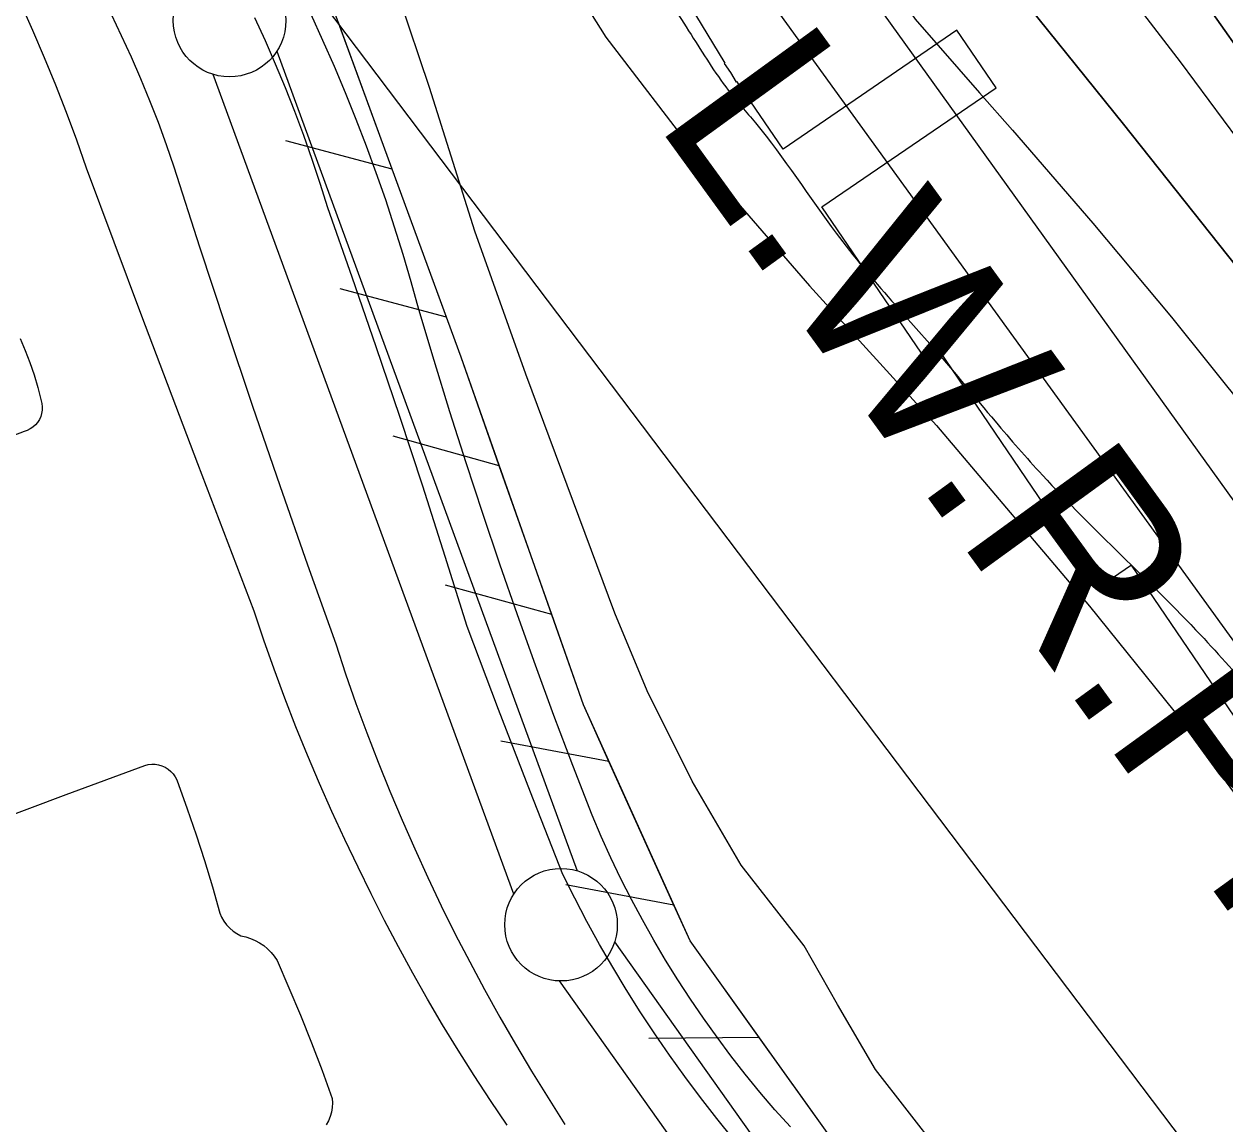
# Model space of a CAD drawing. Extents: x 3694830 to 3732949, y 415201 to 440970.
# Drawn here: x 3709610 to 3710143, y 437641 to 438130 of the extents above; entities that cross this region are included whole.
import ezdxf

# ---------------------------------------------------------------- set-up
doc = ezdxf.new("R2010")
doc.units = 0
for name, color, linetype in [('V-FLOD-BASE', 7, 'Continuous'), ('V-GRID-MAJR', 7, 'Continuous'), ('V-LEVE-TOET', 7, 'Continuous'), ('V-RAIL-TRAK', 7, 'Continuous'), ('V-RIVR-EDGE', 7, 'Continuous'), ('V-RRAP-FSHR', 7, 'Continuous'), ('V-RRAP-RVMT', 7, 'Continuous'), ('V-SITE-VEGE', 7, 'Continuous'), ('V-SURV-LINE', 7, 'Continuous'), ('V-TOPO-DPTH', 7, 'Continuous'), ('V-TOPO-MINR', 7, 'Continuous'), ('V-TOPO-WATR', 7, 'Continuous'), ('V-TOPO-WATR-IDEN', 7, 'Continuous')]:
    doc.layers.add(name, color=color, linetype=linetype)

msp = doc.modelspace()

# ---------------------------------------------------------------- linework, layer by layer
at = {"layer": 'V-FLOD-BASE'}
msp.add_lwpolyline([(3709925.07, 437634.7), (3709917.72, 437643.75), (3709910.56, 437652.95), (3709903.58, 437662.29), (3709896.78, 437671.76), (3709890.17, 437681.37), (3709883.76, 437691.1), (3709877.54, 437700.97), (3709871.51, 437710.95), (3709865.69, 437721.05), (3709860.06, 437731.26), (3709854.64, 437741.58), (3709849.42, 437752.01), (3709834.95, 437788.63), (3709820.76, 437825.36), (3709806.86, 437862.2), (3709797.13, 437893.38), (3709787.16, 437924.49), (3709776.96, 437955.52), (3709766.54, 437986.48), (3709755.88, 438017.35), (3709745, 438048.15), (3709741.64, 438058.95), (3709738.07, 438069.69), (3709734.31, 438080.36), (3709730.34, 438090.96), (3709726.18, 438101.48), (3709721.83, 438111.92), (3709717.27, 438122.28), (3709712.53, 438132.55)], dxfattribs=at)
at = {"layer": 'V-GRID-MAJR'}
msp.add_spline([(3709640.95, 420742.55), (3709569.58, 426799.87), (3709498.18, 432860.27), (3709426.78, 438920.67), (3709426.74, 438923.75)], degree=3, dxfattribs=at)
at = {"layer": 'V-LEVE-TOET'}
for points in [[(3709648.74, 438134.17), (3709653.29, 438124.74), (3709657.66, 438115.21), (3709661.85, 438105.61), (3709665.85, 438095.92), (3709669.65, 438086.16), (3709673.27, 438076.33), (3709676.7, 438066.43), (3709688.09, 438030.91), (3709699.71, 437995.47), (3709711.57, 437960.1), (3709723.65, 437924.82), (3709735.96, 437889.61), (3709748.5, 437854.48), (3709752.91, 437841.25), (3709757.52, 437828.08), (3709762.33, 437814.99), (3709767.35, 437801.97), (3709772.56, 437789.03), (3709777.98, 437776.18), (3709783.59, 437763.41), (3709789.4, 437750.73)], [(3709792.24, 437980.33), (3709785.43, 438003.09), (3709782.04, 438015.32), (3709778.45, 438027.5), (3709774.67, 438039.61), (3709770.7, 438051.67), (3709766.54, 438063.66), (3709762.18, 438075.58), (3709757.63, 438087.43), (3709752.9, 438099.21), (3709747.98, 438110.91), (3709742.87, 438122.53), (3709737.57, 438134.06)], [(3709950.4, 437639.92), (3709943.55, 437647.61), (3709936.87, 437655.45), (3709930.35, 437663.43), (3709924.01, 437671.55), (3709917.84, 437679.81), (3709911.85, 437688.19), (3709906.05, 437696.7), (3709900.43, 437705.34), (3709895, 437714.09), (3709889.75, 437722.96), (3709884.7, 437731.94), (3709879.84, 437741.02), (3709875.19, 437750.21), (3709870.73, 437759.5), (3709866.46, 437768.88), (3709862.41, 437778.35), (3709853.83, 437800.51), (3709845.44, 437822.74), (3709837.25, 437845.05), (3709829.26, 437867.43), (3709821.46, 437889.88), (3709813.86, 437912.39), (3709806.45, 437934.97), (3709799.25, 437957.62), (3709792.24, 437980.33)], [(3709789.4, 437750.73), (3709795.41, 437738.14), (3709801.61, 437725.64), (3709808, 437713.24), (3709814.58, 437700.95), (3709821.35, 437688.75), (3709828.32, 437676.66), (3709835.46, 437664.68), (3709842.8, 437652.82), (3709850.31, 437641.07)]]:
    msp.add_lwpolyline(points, dxfattribs=at)
at = {"layer": 'V-RAIL-TRAK'}
msp.add_lwpolyline([(3709824.64, 437640.75), (3709817.2, 437651.72), (3709809.94, 437662.8), (3709802.86, 437674), (3709795.96, 437685.31), (3709789.24, 437696.74), (3709782.7, 437708.26), (3709776.35, 437719.89), (3709770.19, 437731.62), (3709764.21, 437743.45), (3709758.42, 437755.37), (3709752.51, 437767.67), (3709746.8, 437780.05), (3709741.28, 437792.52), (3709735.96, 437805.08), (3709730.83, 437817.72), (3709725.9, 437830.44), (3709721.18, 437843.24), (3709716.65, 437856.1), (3709712.33, 437869.04), (3709687.22, 437934.51), (3709662.42, 438000.09), (3709637.92, 438065.79), (3709633.54, 438078.17), (3709628.97, 438090.47), (3709624.2, 438102.71), (3709619.23, 438114.86), (3709614.08, 438126.94), (3709608.73, 438138.93)], dxfattribs=at)
at = {"layer": 'V-RIVR-EDGE'}
msp.add_spline([(3709416.41, 438923.63), (3709424.2, 438904.77), (3709441.5, 438869.15), (3709450.77, 438855.78), (3709471.73, 438831.06), (3709491.09, 438809.18), (3709508.82, 438785.28), (3709539, 438725.35), (3709552.29, 438701.87), (3709586.93, 438647.6), (3709593.77, 438632.62), (3709609.48, 438608.32), (3709646.12, 438547.17), (3709660.21, 438520.04), (3709671.88, 438499.39), (3709677.92, 438486.03), (3709685.16, 438472.67), (3709701.68, 438446.34), (3709741.56, 438385.59), (3709764.53, 438355.61), (3709775.01, 438339.81), (3709795.15, 438309.43), (3709809.24, 438283.52), (3709836.62, 438236.95), (3709866.83, 438187.14), (3709888.98, 438151.9), (3709906.3, 438125.17), (3709922.82, 438100.46), (3709934.91, 438085.88), (3709970.78, 438036.86), (3709995.37, 438006.87), (3710014.73, 437984.99), (3710041.34, 437953.38), (3710062.31, 437929.47), (3710132.49, 437858.54), (3710157.5, 437830.57), (3710170.8, 437815.17), (3710191.37, 437793.69), (3710222.84, 437764.5), (3710249.05, 437736.13), (3710268.42, 437717.07), (3710289.78, 437688.72), (3710309.53, 437662.38), (3710331.69, 437632.81), (3710343.39, 437618.63), (3710343.77, 437612.16), (3710342.52, 437595.18), (3710341.69, 437587.09), (3710344.09, 437574.95), (3710349.32, 437564.02), (3710357.38, 437554.7), (3710372.31, 437541.72), (3710390.86, 437520.65), (3710416.28, 437497.14), (3710444.93, 437474.82), (3710461.87, 437456.59), (3710478.8, 437433.49), (3710492.11, 437422.14), (3710505.43, 437411.19), (3710519.55, 437396.6), (3710538.5, 437375.12), (3710572.38, 437340.66), (3710589.7, 437314.74), (3710598.97, 437299.35), (3710610.66, 437287.19), (3710630.42, 437265.71), (3710667.13, 437227.61), (3710694.96, 437201.26), (3710719.98, 437180.57), (3710742.58, 437162.32), (3710763.16, 437145.28), (3710783.34, 437129.87), (3710806.36, 437118.09), (3710826.96, 437107.52), (3710844.32, 437094.94), (3710865.3, 437076.69), (3710879.82, 437061.29), (3710892.72, 437046.7), (3710907.66, 437034.94), (3710922.99, 437022.37), (3710947.6, 436998.85), (3710956.48, 436993.17), (3710973.42, 436976.14), (3710992.78, 436956.28), (3711016.18, 436931.96), (3711039.57, 436905.62), (3711072.63, 436865.91), (3711081.48, 436850.93), (3711083.08, 436840.81), (3711081.43, 436829.9), (3711079.39, 436823.03), (3711079.38, 436817.37), (3711081.78, 436806.85), (3711087.82, 436797.53), (3711088.61, 436789.04), (3711091.81, 436776.5), (3711098.25, 436764.35), (3711106.73, 436757.05), (3711115.2, 436750.96), (3711118.01, 436742.87), (3711119.2, 436732.35), (3711119.18, 436721.43), (3711123.99, 436706.06), (3711132.05, 436695.93), (3711146.56, 436677.29), (3711154.62, 436665.54), (3711168.32, 436646.1), (3711177.97, 436623.03), (3711181.56, 436604.01), (3711185.97, 436588.23), (3711194.83, 436571.23), (3711219.42, 436540.84), (3711231.91, 436522.2), (3711251.26, 436500.73), (3711276.67, 436472.36), (3711302.06, 436440.35), (3711327.08, 436416.83), (3711345.23, 436400.61), (3711358.56, 436391.68), (3711362.6, 436391.67), (3711365.03, 436393.29), (3711367.06, 436395.71), (3711360.22, 436410.69), (3711348.95, 436433.76), (3711348.56, 436435.79), (3711350.19, 436441.04), (3711353.43, 436443.46), (3711360.71, 436445.86), (3711370.41, 436443.41), (3711379.69, 436435.71), (3711385.35, 436433.27), (3711393.03, 436433.25), (3711401.93, 436435.25), (3711411.23, 436435.63), (3711418.91, 436432.78), (3711433.43, 436419.4), (3711452.78, 436395.9), (3711476.58, 436370.77), (3711503.19, 436338.76), (3711528.99, 436307.56), (3711539.87, 436292.97), (3711550.76, 436278.79), (3711562.46, 436268.25), (3711578.58, 436248.8), (3711601.94, 436211.14), (3711619.66, 436179.96), (3711638.58, 436146.75), (3711647.84, 436129.34), (3711661.95, 436112.32), (3711680.1, 436094.49), (3711699.46, 436073.01), (3711711.15, 436058.83), (3711730.9, 436031.68), (3711750.26, 436012.63), (3711780.51, 435980.21), (3711801.87, 435951.85), (3711825.64, 435916.61), (3711836.91, 435896.36), (3711875.6, 435841.68), (3711900.17, 435803.2), (3711927.96, 435759.86), (3711955.74, 435708.04), (3711962.56, 435688.21), (3711968.59, 435674.44), (3711979.06, 435653.79), (3711993.17, 435638.39), (3712013.35, 435620.95), (3712024.24, 435612.03), (3712033.92, 435601.49), (3712046.42, 435584.88), (3712059.71, 435563.42), (3712069.37, 435546.41), (3712083.08, 435529.39), (3712097.18, 435509.95), (3712116.96, 435495.34), (3712130.69, 435486.82), (3712141.57, 435473.85), (3712168.59, 435442.65), (3712171.4, 435435.36), (3712183.09, 435419.56), (3712199.62, 435402.13), (3712223.83, 435380.64), (3712242.79, 435359.97), (3712257.3, 435340.93), (3712270.99, 435318.25), (3712283.08, 435302.45), (3712301.62, 435277.34), (3712346.38, 435227.49), (3712366.53, 435199.54), (3712381.44, 435177.66), (3712398.77, 435155.78), (3712416.91, 435132.29), (3712436.61, 435086.54), (3712455.54, 435054.15), (3712466.42, 435037.54), (3712489, 435011.61), (3712512.79, 434986.07), (3712546.27, 434954.04), (3712574.51, 434927.69), (3712607.17, 434886.36), (3712630.95, 434857.59), (3712637.81, 434850.3), (3712652.73, 434835.7), (3712657.97, 434827.2), (3712659.16, 434819.11), (3712661.57, 434812.23), (3712661.96, 434804.95), (3712668.82, 434797.65), (3712682.52, 434779.83), (3712700.66, 434757.14), (3712724.04, 434725.94), (3712742.58, 434702.85), (3712756.29, 434685.83), (3712784.54, 434665.54), (3712804.33, 434653.77), (3712827.35, 434641.58), (3712857.63, 434621.69), (3712868.51, 434609.13), (3712884.65, 434593.32), (3712899.98, 434579.53), (3712922.18, 434563.3), (3712941.55, 434547.08), (3712958.08, 434527.63), (3712978.25, 434505.74), (3712995.19, 434491.14), (3713016.17, 434471.68), (3713032.29, 434449.4), (3713043.36, 434433.46)], degree=3, dxfattribs=at)
at = {"layer": 'V-RRAP-FSHR'}
for p, q in [((3709773.56, 438065.41), (3709726.31, 438077.96)), ((3709797.68, 437999.62), (3709750.43, 438012.16)), ((3709821.17, 437933.6), (3709774.09, 437946.76)), ((3709844.42, 437867.49), (3709797.34, 437880.65)), ((3709869.87, 437802.26), (3709821.83, 437811.34)), ((3709898.7, 437738.39), (3709850.67, 437747.47)), ((3709936.52, 437679.69), (3709887.63, 437679.2))]:
    msp.add_line(p, q, dxfattribs=at)
for points in [[(3709966.7, 437637.5), (3709905.85, 437722.55), (3709858.52, 437827.39), (3709804.19, 437981.87), (3709743.35, 438147.82), (3709705.31, 438221.56), (3709635.94, 438314.07), (3709471.83, 438508.97), (3709406.84, 438579.39), (3709290.66, 438696.23), (3709228.24, 438775.01), (3709211.04, 438847.76), (3709200.45, 438921.12)], [(3709222.11, 438921.31), (3709272, 438761.97), (3710162.94, 437583.18), (3712937.01, 434204)], [(3709773.56, 438065.41), (3709749.44, 438131.21)], [(3709797.68, 437999.62), (3709773.56, 438065.41)], [(3709821.17, 437933.6), (3709804.19, 437981.87), (3709797.68, 437999.62)], [(3709844.42, 437867.49), (3709821.17, 437933.6)], [(3709869.87, 437802.26), (3709858.52, 437827.39), (3709844.42, 437867.49)], [(3709898.7, 437738.39), (3709869.87, 437802.26)], [(3709936.52, 437679.69), (3709905.85, 437722.55), (3709898.7, 437738.39)], [(3709979.46, 437624.52), (3709966.7, 437637.5), (3709936.51, 437679.7)]]:
    msp.add_lwpolyline(points, dxfattribs=at)
at = {"layer": 'V-RRAP-RVMT'}
for points in [[(3710087.88, 437879.91), (3710016.81, 437984.5), (3710010.82, 437980.44), (3709964.41, 438048.67), (3710041.77, 438101.54), (3710024.31, 438127.09), (3709947.15, 438074.25), (3709926.77, 438104.1), (3709926.56, 438103.97), (3709923.9, 438108.35), (3709921.18, 438112.33), (3709921.4, 438112.48), (3709846.71, 438235.82), (3709946.39, 438297.78), (3709941.06, 438306.63), (3709832.39, 438241.5), (3709763.9, 438359.16), (3709756.98, 438355.39), (3709746.46, 438374.57), (3709831.4, 438420.84)], [(3710365.34, 437576.69), (3710353.8, 437570.02), (3710275, 437706.48), (3710280.27, 437709.53), (3710253.38, 437756.14), (3710231.96, 437743.74), (3710219.76, 437764.86), (3710307.24, 437815.22), (3710293.77, 437838.61), (3710206.25, 437788.21), (3710202.43, 437794.77), (3710177.69, 437777.93), (3710101.88, 437889.47), (3710087.88, 437879.91)]]:
    msp.add_lwpolyline(points, dxfattribs=at)
at = {"layer": 'V-SITE-VEGE'}
for p, q in [((3709819.86, 438201.44), (3709868.49, 438124.04)), ((3709790.14, 438101.58), (3709765.54, 438175.18)), ((3709868.49, 438124.04), (3709908.92, 438071.29)), ((3709810.3, 438037.75), (3709790.14, 438101.58)), ((3709908.92, 438071.29), (3709958.84, 438013.52)), ((3709833, 437974.31), (3709810.3, 438037.75)), ((3709958.84, 438013.52), (3710015.34, 437951.45)), ((3709872.41, 437868.11), (3709833, 437974.31)), ((3710015.34, 437951.45), (3710083.27, 437871.29)), ((3709886.88, 437833.68), (3709872.41, 437868.11)), ((3710083.27, 437871.29), (3710120.73, 437824.7)), ((3709906.84, 437793.49), (3709886.88, 437833.68)), ((3710120.73, 437824.7), (3710158.61, 437773.02)), ((3709928.6, 437756.22), (3709906.84, 437793.49)), ((3709956.52, 437720.45), (3709928.6, 437756.22)), ((3709971.28, 437694.4), (3709956.52, 437720.45)), ((3709988.25, 437665.45), (3709971.28, 437694.4)), ((3710016.91, 437628.6), (3709988.25, 437665.45))]:
    msp.add_line(p, q, dxfattribs=at)
for points in [[(3709608.33, 437990.17), (3709610.65, 437984.85), (3709612.75, 437979.43), (3709614.62, 437973.93), (3709616.25, 437968.35), (3709618.02, 437961.29), (3709618.19, 437959.82), (3709618.17, 437958.35), (3709617.94, 437956.89), (3709617.52, 437955.48), (3709616.91, 437954.14), (3709616.12, 437952.89), (3709615.17, 437951.76), (3709614.06, 437950.78), (3709612.84, 437949.95), (3709611.52, 437949.3), (3709610.12, 437948.84), (3709293.89, 437828.26)], [(3709595.28, 437775.01), (3709628.76, 437787.59), (3709663.77, 437800.5), (3709665.27, 437800.88), (3709666.81, 437801.05), (3709668.35, 437801.01), (3709669.88, 437800.77), (3709671.36, 437800.32), (3709672.77, 437799.68), (3709674.08, 437798.86), (3709675.27, 437797.86), (3709676.31, 437796.72), (3709677.19, 437795.45), (3709677.89, 437794.07), (3709682.55, 437781.22), (3709686.5, 437769.75), (3709690.23, 437758.22), (3709693.75, 437746.61), (3709697.05, 437734.95), (3709697.86, 437733.1), (3709698.88, 437731.36), (3709700.07, 437729.74), (3709701.44, 437728.26), (3709702.97, 437726.94), (3709704.63, 437725.8), (3709706.4, 437724.85), (3709708.58, 437724.37), (3709710.71, 437723.7), (3709712.76, 437722.82), (3709714.71, 437721.74), (3709716.56, 437720.49), (3709718.28, 437719.06), (3709719.84, 437717.47), (3709721.25, 437715.75), (3709722.49, 437713.89), (3709727.77, 437701.8), (3709732.87, 437689.62), (3709737.77, 437677.37), (3709742.48, 437665.04), (3709746.99, 437652.65), (3709747.1, 437650.61), (3709746.98, 437648.57), (3709746.63, 437646.56), (3709746.05, 437644.6), (3709745.25, 437642.72), (3709744.24, 437640.95)]]:
    msp.add_lwpolyline(points, dxfattribs=at)
at = {"layer": 'V-SURV-LINE'}
for points in [[(3709722.34, 438117.77), (3709855.78, 437753.69)], [(3709827.61, 437743.36), (3709694.17, 438107.44)], [(3709872.36, 437722.16), (3709939.66, 437627.25)], [(3709915.19, 437609.89), (3709847.89, 437704.8)]]:
    msp.add_lwpolyline(points, dxfattribs=at)
for centre in [(3709701.38, 438131.36), (3709848.57, 437729.77)]:
    msp.add_circle(centre, 25, dxfattribs=at)
at = {"layer": 'V-TOPO-DPTH'}
for points in [[(3709689.45, 438554.89), (3710212.51, 437827.22), (3710230.19, 437804.18), (3710326.73, 437673.89), (3710340.79, 437654.9), (3710354.85, 437635.91), (3710368.9, 437616.91), (3710961, 437013.87), (3710963.18, 437012.53), (3710965.31, 437011.13), (3710967.37, 437009.62), (3710969.38, 437008.04), (3710971.28, 437006.35), (3710973.09, 437004.56), (3710974.77, 437002.65), (3710976.35, 437000.65), (3710986.07, 436987.43), (3710987.17, 436985.92), (3710988.26, 436984.4), (3710989.34, 436982.87), (3710990.4, 436981.33), (3711267.98, 436575.93)], [(3709922.52, 438430.47), (3709941.59, 438406.33), (3709960.39, 438381.98), (3709978.77, 438357.31), (3709996.87, 438332.43), (3710118.11, 438162.76), (3710173.14, 438084.72), (3710227.52, 438006.23), (3710280.91, 437927.07), (3710333.65, 437847.46), (3710408.2, 437733.38), (3710423.37, 437710.61), (3710438.78, 437688), (3710454.57, 437665.66), (3710470.62, 437643.49), (3710832.62, 437245.9), (3710853.04, 437225.83), (3710872.06, 437204.42), (3710890.14, 437182.12), (3710996.21, 437041.88), (3711009.72, 437023.95), (3711023.2, 437006.01), (3711036.63, 436988.02), (3711326.27, 436649.05)], [(3711326.27, 436649.05), (3711036.63, 436988.02), (3711023.2, 437006.01), (3711009.72, 437023.95), (3710996.21, 437041.88), (3710890.14, 437182.12), (3710872.06, 437204.42), (3710853.04, 437225.83), (3710832.62, 437245.9), (3710470.62, 437643.49), (3710454.57, 437665.66), (3710438.78, 437688), (3710423.37, 437710.61), (3710408.2, 437733.38), (3710333.65, 437847.46), (3710280.91, 437927.07), (3710227.52, 438006.23), (3710173.14, 438084.72), (3710118.11, 438162.76), (3709996.87, 438332.43), (3709978.77, 438357.31), (3709960.39, 438381.98), (3709941.59, 438406.33), (3709922.52, 438430.47)], [(3710866.54, 437156.07), (3710437.69, 437635.64), (3710424.3, 437653.18), (3710411.1, 437670.85), (3710398.19, 437688.73), (3710385.47, 437706.76), (3710372.87, 437724.87), (3710360.24, 437742.96), (3710347.55, 437761.01), (3710334.83, 437779.04), (3710327.51, 437789.39), (3710310.94, 437812.45), (3710294.14, 437835.35), (3710277, 437857.99), (3710259.64, 437880.46), (3710152.51, 438017.08), (3710098.36, 438085.4), (3710043.76, 438153.34), (3709988.45, 438220.71), (3709932.68, 438287.71), (3709845.67, 438391.15), (3709833.09, 438406.17), (3709820.55, 438421.22)], [(3710866.54, 437156.07), (3710437.69, 437635.64), (3710424.3, 437653.18), (3710411.1, 437670.85), (3710398.19, 437688.73), (3710385.47, 437706.76), (3710372.87, 437724.87), (3710360.24, 437742.96), (3710347.55, 437761.01), (3710334.83, 437779.04), (3710327.51, 437789.39), (3710310.94, 437812.45), (3710294.14, 437835.35), (3710277, 437857.99), (3710259.64, 437880.46), (3710152.51, 438017.08), (3710098.36, 438085.4), (3710043.76, 438153.34), (3709988.45, 438220.71), (3709932.68, 438287.71), (3709845.67, 438391.15), (3709833.09, 438406.17), (3709820.55, 438421.22)]]:
    msp.add_lwpolyline(points, dxfattribs=at)
at = {"layer": 'V-TOPO-MINR'}
for points in [[(3709706.33, 438560.22), (3710005.76, 438131.92), (3710034.4, 438099.32), (3710049.09, 438082.64), (3710084.66, 438041.37), (3710119.65, 437999.62), (3710153.75, 437957.14), (3710187.26, 437914.18), (3710374.98, 437668.25), (3710380.13, 437661.52), (3710385.28, 437654.78), (3710390.44, 437648.05), (3710395.6, 437641.33), (3710415.87, 437614.95), (3710431.21, 437595.06), (3710446.6, 437575.22), (3710462.08, 437555.45), (3710901.73, 437094.45)], [(3709688.89, 438489.16), (3710229.77, 437741.62), (3710236.5, 437734.87), (3710243.22, 437728.11), (3710249.93, 437721.34), (3710256.64, 437714.55), (3710263.17, 437707.62), (3710269.48, 437700.51), (3710275.47, 437693.12), (3710281.24, 437685.55), (3710319.1, 437633.46), (3710324.04, 437626.66), (3710328.97, 437619.86), (3710333.89, 437613.05), (3710338.8, 437606.23), (3710872.27, 436968.38)], [(3709922.52, 438430.47), (3709941.59, 438406.33), (3709960.39, 438381.98), (3709978.77, 438357.31), (3709996.87, 438332.43), (3710118.11, 438162.76), (3710173.14, 438084.72), (3710227.52, 438006.23), (3710280.91, 437927.07), (3710333.65, 437847.46), (3710408.2, 437733.38), (3710423.37, 437710.61), (3710438.78, 437688), (3710454.57, 437665.66), (3710470.62, 437643.49), (3710832.62, 437245.9), (3710853.04, 437225.83), (3710872.06, 437204.42), (3710890.14, 437182.12), (3710996.21, 437041.88), (3711009.72, 437023.95), (3711023.2, 437006.01), (3711036.63, 436988.02), (3711326.27, 436649.05)], [(3709820.55, 438421.22), (3709833.09, 438406.17), (3709845.67, 438391.15), (3709932.68, 438287.71), (3709988.45, 438220.71), (3710043.76, 438153.34), (3710098.36, 438085.4), (3710152.51, 438017.08), (3710259.64, 437880.46), (3710277, 437857.99), (3710294.14, 437835.35), (3710310.94, 437812.45), (3710327.51, 437789.39), (3710334.83, 437779.04), (3710347.55, 437761.01), (3710360.24, 437742.96), (3710372.87, 437724.87), (3710385.47, 437706.76), (3710398.19, 437688.73), (3710411.1, 437670.85), (3710424.3, 437653.18), (3710437.69, 437635.64), (3710866.54, 437156.07)], [(3709886.84, 438415.95), (3709926.18, 438365.36), (3709965.64, 438314.86), (3710005.31, 438264.53), (3710045.11, 438214.3), (3710084.6, 438163.84), (3710123.54, 438112.96), (3710161.64, 438061.46), (3710199.2, 438009.54), (3710226.61, 437970.99), (3710260.48, 437922.94), (3710294.09, 437874.71), (3710327.3, 437826.21), (3710360.24, 437777.52), (3710387.11, 437737.46), (3710406.66, 437708.83), (3710426.52, 437680.42), (3710446.84, 437652.35), (3710467.48, 437624.5), (3710850.93, 437200.64)]]:
    msp.add_lwpolyline(points, dxfattribs=at)
at = {"layer": 'V-TOPO-WATR'}
msp.add_lwpolyline([(3709689.45, 438554.89), (3710212.51, 437827.22), (3710230.19, 437804.18), (3710326.73, 437673.89), (3710340.79, 437654.9), (3710354.85, 437635.91), (3710368.9, 437616.91), (3710961, 437013.87), (3710963.18, 437012.53), (3710965.31, 437011.13), (3710967.37, 437009.62), (3710969.38, 437008.04), (3710971.28, 437006.35), (3710973.09, 437004.56), (3710974.77, 437002.65), (3710976.35, 437000.65), (3710986.07, 436987.43), (3710987.17, 436985.92), (3710988.26, 436984.4), (3710989.34, 436982.87), (3710990.4, 436981.33), (3711267.98, 436575.93)], dxfattribs=at)

# ---------------------------------------------------------------- texts
at = {"layer": 'V-TOPO-WATR-IDEN'}
msp.add_text('L.W.R.P.', height=83, rotation=305.9894, dxfattribs=at).set_placement((3709889.65, 438087.03))

doc.saveas('drawing.dxf')
